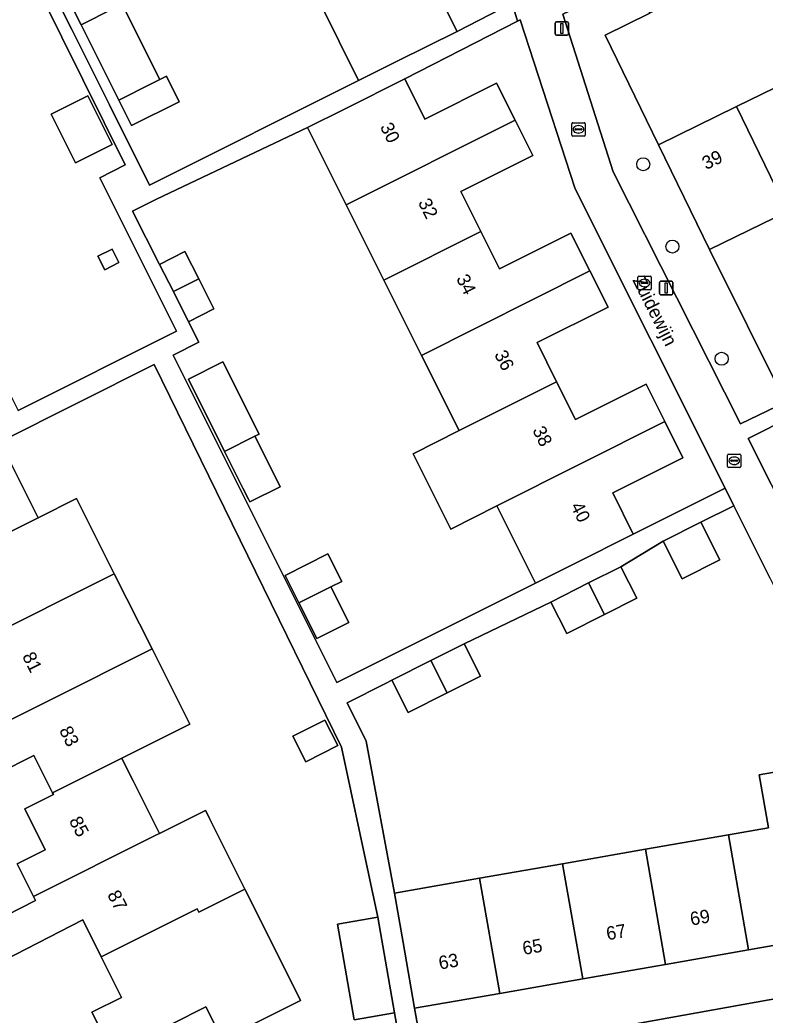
# Model space of a CAD drawing. Extents: x 157793 to 159380, y 380877 to 382313.
# Drawn here: x 158624.8 to 158680.6, y 381650.9 to 381725.4 of the extents above; entities that cross this region are included whole.
import ezdxf

# ---------------------------------------------------------------- set-up
doc = ezdxf.new("R2010")
doc.units = 0
for name, color, linetype in [('IMGEO_Boom', 7, 'Continuous'), ('IMGEO_Erf', 7, 'Continuous'), ('IMGEO_Groenvoorziening', 7, 'Continuous'), ('IMGEO_Kolk', 7, 'Continuous'), ('IMGEO_Lichtmast', 7, 'Continuous'), ('IMGEO_Openbare_ruimte_label', 7, 'Continuous'), ('IMGEO_Pand', 7, 'Continuous'), ('IMGEO_Pand_nummerreeks', 7, 'Continuous'), ('IMGEO_Voetpad_open', 7, 'Continuous')]:
    doc.layers.add(name, color=color, linetype=linetype)

msp = doc.modelspace()

# ---------------------------------------------------------------- linework, layer by layer
at = {"layer": 'IMGEO_Boom'}
for centre in [(158671.459, 381714.62), (158673.638, 381708.459), (158677.327, 381700.058)]:
    msp.add_circle(centre, 0.489, dxfattribs=at)
at = {"layer": 'IMGEO_Erf'}
for points in [[(158603.642, 381728.083), (158606.465, 381722.45), (158609.136, 381717.123), (158610.107, 381717.61), (158612.613, 381718.867), (158614.169, 381715.765), (158614.709, 381716.036), (158616.13, 381713.2), (158618.954, 381707.568), (158615.906, 381706.041), (158618.73, 381700.409), (158621.777, 381701.936), (158624.664, 381696.177), (158636.53, 381702.124), (158630.775, 381713.607), (158632.687, 381714.565), (158615.254, 381749.656)], [(158625.866, 381730.336), (158628.685, 381724.702), (158631.503, 381719.067), (158634.505, 381713.063), (158650.154, 381720.89), (158647.262, 381726.715)], [(158656.015, 381727.586), (158657.523, 381724.549), (158661.658, 381726.677)], [(158682.263, 381711.081), (158676.424, 381708.232), (158682.112, 381696.806)], [(158653.549, 381647.157), (158652.84, 381651.104), (158649.818, 381650.575), (158648.565, 381657.734), (158651.586, 381658.263), (158648.862, 381670.999), (158634.853, 381699.632), (158623.303, 381693.842), (158626.154, 381688.155), (158629.042, 381689.603), (158631.866, 381683.969), (158634.689, 381678.338), (158637.512, 381672.706), (158632.422, 381670.158), (158632.582, 381669.838), (158633.266, 381668.473), (158635.245, 381664.525), (158638.69, 381666.249), (158638.785, 381666.06), (158638.994, 381665.642), (158641.639, 381660.363), (158643.574, 381656.501), (158645.814, 381652.031), (158639.959, 381649.095), (158638.728, 381651.554), (158636.136, 381650.254)], [(158680.945, 381683.653), (158678.238, 381689.062), (158675.777, 381687.83), (158677.195, 381684.997), (158674.363, 381683.58), (158672.945, 381686.413), (158669.778, 381684.496), (158670.969, 381682.139), (158668.55, 381680.917), (158665.737, 381679.495), (158664.546, 381681.853), (158663.907, 381681.53), (158658.044, 381678.727), (158659.27, 381676.301), (158656.785, 381675.046), (158653.865, 381673.572), (158652.64, 381675.998), (158652.173, 381675.762), (158649.285, 381674.317), (158650.727, 381671.437), (158652.836, 381660.059), (158659.212, 381661.175), (158665.418, 381662.261), (158671.624, 381663.348), (158677.829, 381664.434), (158680.83, 381664.959), (158680.136, 381668.921), (158684.841, 381669.744)], [(158623.762, 381658.399), (158625.978, 381659.512), (158625.828, 381659.812), (158624.602, 381662.256), (158626.693, 381663.305), (158625.161, 381666.36), (158627.305, 381667.435), (158627.24, 381667.564), (158625.839, 381670.359), (158620.484, 381667.675)], [(158687.544, 381655.307), (158687.47, 381655.772), (158685.579, 381665.529), (158684.25, 381665.296), (158685.713, 381656.933), (158679.337, 381655.817), (158673.132, 381654.731), (158666.926, 381653.645), (158660.72, 381652.559), (158654.344, 381651.443), (158655.065, 381647.429), (158685.319, 381652.867)], [(158633.168, 381645.21), (158630.194, 381651.143), (158632.41, 381652.253), (158630.884, 381655.297), (158629.502, 381658.053), (158618.534, 381652.432)]]:
    msp.add_lwpolyline(points, dxfattribs=at)
for points in [[(158707.927, 381730.658), (158713.616, 381733.434), (158719.467, 381736.289), (158719.609, 381735.998), (158723.773, 381738.03), (158723.235, 381738.919), (158698.181, 381734.84), (158685.788, 381732.895), (158678.922, 381729.472), (158674.89, 381727.38), (158671.942, 381725.923), (158668.598, 381724.27), (158672.592, 381716.085), (158678.431, 381718.934), (158684.119, 381721.71), (158689.808, 381724.486), (158695.609, 381727.317), (158696.661, 381725.16), (158702.238, 381727.882)], [(158632.458, 381726.589), (158635.277, 381720.954), (158635.781, 381721.206), (158636.732, 381719.304), (158633.162, 381717.518), (158632.21, 381719.42), (158629.392, 381725.056), (158626.574, 381730.69), (158628.996, 381731.902), (158629.639, 381732.223)], [(158666.446, 381712.634), (158666.337, 381712.866), (158662.25, 381725.422), (158662.057, 381725.33), (158653.606, 381721.008), (158655.112, 381717.999), (158660.483, 381720.688), (158661.865, 381717.927), (158663.192, 381715.276), (158657.807, 381712.58), (158659.303, 381709.592), (158660.707, 381706.786), (158666.049, 381709.46), (158667.461, 381706.638), (158668.821, 381703.922), (158663.513, 381701.265), (158664.977, 381698.341), (158666.391, 381695.516), (158671.67, 381698.159), (158673.073, 381695.356), (158674.43, 381692.646), (158669.172, 381690.014), (158670.716, 381686.929), (158677.586, 381690.366)], [(158627.138, 381718.38), (158629.883, 381719.753), (158631.705, 381716.11), (158628.959, 381714.737)], [(158654.866, 381700.315), (158652.046, 381705.949), (158649.227, 381711.582), (158646.331, 381717.367), (158635.029, 381712.016), (158633.225, 381711.098), (158635.245, 381707.127), (158637.144, 381708.093), (158638.188, 381706.04), (158639.327, 381703.801), (158637.428, 381702.835), (158638.194, 381701.307), (158636.265, 381700.34), (158645.589, 381681.705), (158648.53, 381675.827), (158650.616, 381676.871), (158663.399, 381683.267), (158660.506, 381689.047), (158657.061, 381687.317), (158654.235, 381692.947), (158657.686, 381694.68)], [(158630.637, 381707.73), (158631.696, 381708.269), (158632.207, 381707.264), (158631.148, 381706.725)], [(158642.383, 381694.262), (158644.173, 381690.686), (158644.275, 381690.482), (158642.004, 381689.346), (158641.902, 381689.549), (158641.486, 381690.38), (158640.113, 381693.125), (158637.408, 381698.529), (158639.997, 381699.825), (158642.703, 381694.421)], [(158648.084, 381682.985), (158649.421, 381680.32), (158647.019, 381679.114), (158645.682, 381681.779), (158644.643, 381683.848), (158647.859, 381685.462), (158648.897, 381683.393)], [(158645.236, 381671.807), (158647.632, 381673.017), (158648.598, 381671.105), (158646.203, 381669.895)]]:
    msp.add_lwpolyline(points, close=True, dxfattribs=at)
at = {"layer": 'IMGEO_Groenvoorziening'}
msp.add_lwpolyline([(158676.424, 381708.232), (158672.592, 381716.085), (158668.598, 381724.27), (158671.942, 381725.923), (158670.761, 381728.409), (158665.444, 381725.86), (158669.211, 381714.04), (158678.745, 381695.196), (158682.112, 381696.806)], close=True, dxfattribs=at)
msp.add_lwpolyline([(158682.783, 381695.459), (158682.634, 381695.758), (158679.303, 381694.094), (158682.787, 381687.207), (158682.981, 381686.827), (158683.172, 381686.446)], dxfattribs=at)
at = {"layer": 'IMGEO_Kolk'}
for p, q in [((158666.111, 381716.804), (158666.111, 381717.656)), ((158666.186, 381717.73), (158667.038, 381717.73)), ((158666.37, 381717.224), (158666.37, 381717.236)), ((158666.413, 381717.273), (158666.811, 381717.273)), ((158666.599, 381717.51), (158666.624, 381717.51)), ((158666.854, 381717.236), (158666.854, 381717.224)), ((158667.112, 381717.656), (158667.112, 381716.804)), ((158667.038, 381716.73), (158666.186, 381716.73)), ((158666.808, 381717.187), (158666.41, 381717.187)), ((158666.622, 381716.95), (158666.597, 381716.95)), ((158671.062, 381705.305), (158671.062, 381706.157)), ((158671.137, 381706.231), (158671.989, 381706.231)), ((158672.063, 381706.157), (158672.063, 381705.305)), ((158671.321, 381705.725), (158671.321, 381705.737)), ((158671.759, 381705.688), (158671.361, 381705.688)), ((158671.364, 381705.774), (158671.762, 381705.774)), ((158671.573, 381705.451), (158671.548, 381705.451)), ((158671.55, 381706.011), (158671.575, 381706.011)), ((158671.805, 381705.737), (158671.805, 381705.725)), ((158671.989, 381705.231), (158671.137, 381705.231)), ((158677.767, 381692.001), (158677.767, 381692.853)), ((158677.842, 381692.927), (158678.694, 381692.927)), ((158678.255, 381692.707), (158678.28, 381692.707)), ((158678.768, 381692.853), (158678.768, 381692.001)), ((158678.694, 381691.927), (158677.842, 381691.927)), ((158678.026, 381692.421), (158678.026, 381692.433)), ((158678.464, 381692.384), (158678.066, 381692.384)), ((158678.069, 381692.47), (158678.467, 381692.47)), ((158678.278, 381692.147), (158678.253, 381692.147)), ((158678.51, 381692.433), (158678.51, 381692.421))]:
    msp.add_line(p, q, dxfattribs=at)
for points in [[(158666.111, 381716.804), (158666.111, 381717.656)], [(158666.186, 381717.73), (158667.038, 381717.73)], [(158667.112, 381717.656), (158667.112, 381716.804)], [(158667.038, 381716.73), (158666.186, 381716.73)], [(158671.062, 381705.305), (158671.062, 381706.157)], [(158671.137, 381706.231), (158671.989, 381706.231)], [(158672.063, 381706.157), (158672.063, 381705.305)], [(158671.989, 381705.231), (158671.137, 381705.231)], [(158677.767, 381692.001), (158677.767, 381692.853)], [(158677.842, 381692.927), (158678.694, 381692.927)], [(158678.768, 381692.853), (158678.768, 381692.001)], [(158678.694, 381691.927), (158677.842, 381691.927)]]:
    msp.add_lwpolyline(points, dxfattribs=at)
for centre, radius, start, end in [((158666.188, 381717.654), 0.0765, 91.55205, 178.44795), ((158666.188, 381717.654), 0.0765, 91.55205, 178.44795), ((158666.41, 381717.233), 0.0403, 85.87752, 175.75265), ((158666.407, 381717.223), 0.0366, 178.93798, 274.71019), ((158666.811, 381717.23), 0.043, 264.86636, 352.45326), ((158666.815, 381717.235), 0.0386, 1.73085, 96.63898), ((158667.036, 381717.654), 0.0765, 1.55205, 88.44795), ((158667.036, 381717.654), 0.0765, 1.55205, 88.44795), ((158666.188, 381716.806), 0.0765, 181.55205, 268.44795), ((158666.188, 381716.806), 0.0765, 181.55205, 268.44795), ((158667.036, 381716.806), 0.0765, 271.55205, 358.44795), ((158667.036, 381716.806), 0.0765, 271.55205, 358.44795), ((158671.139, 381706.155), 0.0765, 91.55205, 178.44795), ((158671.139, 381706.155), 0.0765, 91.55205, 178.44795), ((158671.987, 381706.155), 0.0765, 1.55205, 88.44795), ((158671.987, 381706.155), 0.0765, 1.55205, 88.44795), ((158671.139, 381705.307), 0.0765, 181.55205, 268.44795), ((158671.139, 381705.307), 0.0765, 181.55205, 268.44795), ((158671.361, 381705.734), 0.0403, 85.87752, 175.75265), ((158671.358, 381705.724), 0.0366, 178.93798, 274.71019), ((158671.762, 381705.731), 0.043, 264.86636, 352.45326), ((158671.766, 381705.736), 0.0386, 1.73085, 96.63898), ((158671.987, 381705.307), 0.0765, 271.55205, 358.44795), ((158671.987, 381705.307), 0.0765, 271.55205, 358.44795), ((158677.844, 381692.851), 0.0765, 91.55205, 178.44795), ((158677.844, 381692.851), 0.0765, 91.55205, 178.44795), ((158678.692, 381692.851), 0.0765, 1.55205, 88.44795), ((158678.692, 381692.851), 0.0765, 1.55205, 88.44795), ((158677.844, 381692.003), 0.0765, 181.55205, 268.44795), ((158677.844, 381692.003), 0.0765, 181.55205, 268.44795), ((158678.066, 381692.43), 0.0403, 85.87752, 175.75265), ((158678.063, 381692.42), 0.0366, 178.93798, 274.71019), ((158678.467, 381692.427), 0.043, 264.86636, 352.45326), ((158678.471, 381692.432), 0.0386, 1.73085, 96.63898), ((158678.692, 381692.003), 0.0765, 271.55205, 358.44795), ((158678.692, 381692.003), 0.0765, 271.55205, 358.44795)]:
    msp.add_arc(centre, radius, start, end, dxfattribs=at)
for centre, major_axis, ratio, start_param, end_param in [((158666.598, 381717.23), (-0.387, 0.002), 0.722429, 4.712389, 7.853982), ((158666.623, 381717.23), (-0.39, 0.002), 0.717154, 1.570796, 4.712389), ((158671.549, 381705.731), (-0.387, 0.002), 0.722429, 4.712389, 7.853982), ((158671.574, 381705.731), (-0.39, 0.002), 0.717154, 1.570796, 4.712389), ((158678.254, 381692.427), (-0.387, 0.002), 0.722429, 4.712389, 7.853982), ((158678.279, 381692.427), (-0.39, 0.002), 0.717154, 1.570796, 4.712389)]:
    msp.add_ellipse(centre, major_axis=major_axis, ratio=ratio, start_param=start_param, end_param=end_param, dxfattribs=at)
at = {"layer": 'IMGEO_Lichtmast'}
for p, q in [((158664.871, 381724.382), (158664.871, 381725.182)), ((158664.871, 381725.182), (158664.871, 381724.382)), ((158664.971, 381725.282), (158665.761, 381725.282)), ((158665.761, 381725.282), (158664.971, 381725.282)), ((158665.861, 381725.182), (158665.861, 381724.382)), ((158665.861, 381724.382), (158665.861, 381725.182)), ((158665.761, 381724.282), (158664.971, 381724.282)), ((158664.971, 381724.282), (158665.761, 381724.282)), ((158672.68, 381704.956), (158672.68, 381705.756)), ((158672.68, 381705.756), (158672.68, 381704.956)), ((158672.78, 381705.856), (158673.57, 381705.856)), ((158673.57, 381705.856), (158672.78, 381705.856)), ((158673.67, 381705.756), (158673.67, 381704.956)), ((158673.67, 381704.956), (158673.67, 381705.756)), ((158673.57, 381704.856), (158672.78, 381704.856)), ((158672.78, 381704.856), (158673.57, 381704.856))]:
    msp.add_line(p, q, dxfattribs=at)
for points in [[(158665.291, 381725.157), (158665.441, 381725.157), (158665.441, 381724.407), (158665.291, 381724.407), (158665.291, 381725.157)], [(158673.1, 381705.731), (158673.25, 381705.731), (158673.25, 381704.981), (158673.1, 381704.981), (158673.1, 381705.731)]]:
    msp.add_lwpolyline(points, dxfattribs=at)
for centre, start, end in [((158664.971, 381725.182), 90, 180), ((158664.971, 381725.182), 90, 180), ((158665.761, 381725.182), 0, 90), ((158665.761, 381725.182), 360, 90), ((158664.971, 381724.382), 180, 270), ((158664.971, 381724.382), 180, 270), ((158665.761, 381724.382), 270, 0), ((158665.761, 381724.382), 270, 0), ((158672.78, 381705.756), 90, 180), ((158672.78, 381705.756), 90, 180), ((158673.57, 381705.756), 0, 90), ((158673.57, 381705.756), 360, 90), ((158672.78, 381704.956), 180, 270), ((158672.78, 381704.956), 180, 270), ((158673.57, 381704.956), 270, 0), ((158673.57, 381704.956), 270, 0)]:
    msp.add_arc(centre, 0.1, start, end, dxfattribs=at)
at = {"layer": 'IMGEO_Pand'}
for points in [[(158659.985, 381733.033), (158647.262, 381726.715), (158650.154, 381720.89), (158653.045, 381722.326), (158657.523, 381724.549), (158656.015, 381727.586), (158661.369, 381730.244)], [(158628.996, 381731.902), (158626.574, 381730.69), (158629.392, 381725.056), (158631.815, 381726.268), (158632.458, 381726.589), (158629.639, 381732.223)], [(158632.458, 381726.589), (158631.815, 381726.268), (158629.392, 381725.056), (158632.21, 381719.42), (158634.634, 381720.633), (158635.277, 381720.954)], [(158682.263, 381711.081), (158687.952, 381713.857), (158684.119, 381721.71), (158678.431, 381718.934)], [(158635.277, 381720.954), (158634.634, 381720.633), (158632.21, 381719.42), (158633.162, 381717.518), (158636.732, 381719.304), (158635.781, 381721.206)], [(158649.227, 381711.582), (158661.865, 381717.927), (158660.483, 381720.688), (158655.112, 381717.999), (158653.606, 381721.008), (158649.135, 381718.77), (158646.331, 381717.367)], [(158627.138, 381718.38), (158628.959, 381714.737), (158631.705, 381716.11), (158629.883, 381719.753)], [(158682.263, 381711.081), (158678.431, 381718.934), (158672.592, 381716.085), (158676.424, 381708.232)], [(158659.303, 381709.592), (158657.807, 381712.58), (158663.192, 381715.276), (158661.865, 381717.927), (158649.227, 381711.582), (158652.046, 381705.949)], [(158654.866, 381700.315), (158667.461, 381706.638), (158666.049, 381709.46), (158660.707, 381706.786), (158659.303, 381709.592), (158652.046, 381705.949)], [(158630.637, 381707.73), (158631.148, 381706.725), (158632.207, 381707.264), (158631.696, 381708.269)], [(158636.285, 381705.084), (158638.188, 381706.04), (158637.144, 381708.093), (158635.245, 381707.127)], [(158636.285, 381705.084), (158637.428, 381702.835), (158639.327, 381703.801), (158638.188, 381706.04)], [(158667.461, 381706.638), (158654.866, 381700.315), (158657.686, 381694.68), (158664.977, 381698.341), (158663.513, 381701.265), (158668.821, 381703.922)], [(158640.113, 381693.125), (158642.383, 381694.262), (158642.703, 381694.421), (158639.997, 381699.825), (158637.408, 381698.529)], [(158673.073, 381695.356), (158671.67, 381698.159), (158666.391, 381695.516), (158664.977, 381698.341), (158657.686, 381694.68), (158654.235, 381692.947), (158657.061, 381687.317), (158660.506, 381689.047)], [(158673.073, 381695.356), (158660.506, 381689.047), (158663.399, 381683.267), (158666.245, 381684.691), (158670.716, 381686.929), (158669.172, 381690.014), (158674.43, 381692.646)], [(158642.383, 381694.262), (158640.113, 381693.125), (158641.486, 381690.38), (158641.902, 381689.549), (158642.004, 381689.346), (158644.275, 381690.482), (158644.173, 381690.686)], [(158626.154, 381688.155), (158623.303, 381693.842), (158620.483, 381692.428), (158615.966, 381690.163), (158617.454, 381687.196), (158612.067, 381684.496), (158613.425, 381681.787)], [(158626.154, 381688.155), (158613.425, 381681.787), (158607.519, 381678.826), (158608.884, 381676.103), (158620.201, 381681.711), (158621.636, 381678.849), (158631.866, 381683.969), (158629.042, 381689.603)], [(158675.777, 381687.83), (158672.945, 381686.413), (158674.363, 381683.58), (158677.195, 381684.997)], [(158645.682, 381681.779), (158648.084, 381682.985), (158648.897, 381683.393), (158647.859, 381685.462), (158644.643, 381683.848)], [(158669.778, 381684.496), (158667.365, 381683.277), (158668.55, 381680.917), (158670.969, 381682.139)], [(158631.866, 381683.969), (158621.636, 381678.849), (158623.086, 381675.956), (158617.689, 381673.251), (158619.06, 381670.515), (158634.689, 381678.338)], [(158648.084, 381682.985), (158645.682, 381681.779), (158647.019, 381679.114), (158649.421, 381680.32)], [(158668.55, 381680.917), (158667.365, 381683.277), (158664.546, 381681.853), (158665.737, 381679.495)], [(158658.044, 381678.727), (158655.565, 381677.476), (158656.785, 381675.046), (158659.27, 381676.301)], [(158634.689, 381678.338), (158619.06, 381670.515), (158620.484, 381667.675), (158625.839, 381670.359), (158627.24, 381667.564), (158632.422, 381670.158), (158637.512, 381672.706)], [(158656.785, 381675.046), (158655.565, 381677.476), (158652.64, 381675.998), (158653.865, 381673.572)], [(158645.236, 381671.807), (158646.203, 381669.895), (158648.598, 381671.105), (158647.632, 381673.017)], [(158632.422, 381670.158), (158627.24, 381667.564), (158627.305, 381667.435), (158625.161, 381666.36), (158626.693, 381663.305), (158624.602, 381662.256), (158625.828, 381659.812), (158635.033, 381664.419), (158635.245, 381664.525), (158633.266, 381668.473), (158632.582, 381669.838)], [(158679.337, 381655.817), (158685.713, 381656.933), (158684.25, 381665.296), (158685.579, 381665.529), (158684.841, 381669.744), (158680.136, 381668.921), (158680.83, 381664.959), (158677.829, 381664.434)], [(158641.639, 381660.363), (158638.994, 381665.642), (158638.785, 381666.06), (158638.69, 381666.249), (158635.245, 381664.525), (158635.033, 381664.419), (158625.828, 381659.812), (158625.978, 381659.512), (158623.762, 381658.399), (158623.61, 381658.702), (158617.04, 381655.414), (158618.534, 381652.432), (158629.502, 381658.053), (158630.884, 381655.297), (158638.069, 381658.893), (158638.197, 381658.637)], [(158671.624, 381663.348), (158673.132, 381654.731), (158679.337, 381655.817), (158677.829, 381664.434)], [(158671.624, 381663.348), (158665.418, 381662.261), (158666.926, 381653.645), (158673.132, 381654.731)], [(158659.212, 381661.175), (158660.72, 381652.559), (158666.926, 381653.645), (158665.418, 381662.261)], [(158659.212, 381661.175), (158652.836, 381660.059), (158653.482, 381656.369), (158654.344, 381651.443), (158660.72, 381652.559)], [(158638.069, 381658.893), (158630.884, 381655.297), (158632.41, 381652.253), (158630.194, 381651.143), (158633.168, 381645.21), (158635.416, 381646.336), (158635.224, 381646.721), (158637.368, 381647.795), (158636.136, 381650.254), (158638.728, 381651.554), (158639.959, 381649.095), (158645.814, 381652.031), (158643.574, 381656.501), (158641.639, 381660.363), (158638.197, 381658.637)], [(158649.818, 381650.575), (158652.84, 381651.104), (158651.586, 381658.263), (158648.565, 381657.734)]]:
    msp.add_lwpolyline(points, close=True, dxfattribs=at)
at = {"layer": 'IMGEO_Voetpad_open'}
for points in [[(158615.254, 381749.656), (158632.687, 381714.565), (158630.775, 381713.607), (158636.53, 381702.124), (158624.664, 381696.177)], [(158655.065, 381647.429), (158654.344, 381651.443), (158653.482, 381656.369), (158652.836, 381660.059), (158650.727, 381671.437), (158649.285, 381674.317), (158652.173, 381675.762), (158652.64, 381675.998), (158655.565, 381677.476), (158658.044, 381678.727), (158663.907, 381681.53), (158664.546, 381681.853), (158667.365, 381683.277), (158669.778, 381684.496), (158672.945, 381686.413), (158675.777, 381687.83), (158678.238, 381689.062), (158677.586, 381690.366), (158670.716, 381686.929), (158666.245, 381684.691), (158663.399, 381683.267), (158650.616, 381676.871), (158648.53, 381675.827), (158645.589, 381681.705), (158636.265, 381700.34), (158638.194, 381701.307), (158637.428, 381702.835), (158636.285, 381705.084), (158635.245, 381707.127), (158633.225, 381711.098), (158635.029, 381712.016), (158646.331, 381717.367), (158649.135, 381718.77), (158653.606, 381721.008), (158662.057, 381725.33), (158661.658, 381726.677), (158657.523, 381724.549), (158653.045, 381722.326), (158650.154, 381720.89), (158634.505, 381713.063), (158631.503, 381719.067), (158628.685, 381724.702), (158625.866, 381730.336)], [(158683.172, 381686.446), (158682.981, 381686.827), (158682.787, 381687.207), (158679.303, 381694.094), (158682.634, 381695.758), (158682.112, 381696.806), (158678.745, 381695.196), (158669.211, 381714.04), (158665.444, 381725.86), (158670.761, 381728.409), (158669.515, 381730.559), (158661.658, 381726.677), (158662.057, 381725.33), (158662.25, 381725.422), (158666.337, 381712.866), (158666.446, 381712.634), (158677.586, 381690.366), (158678.238, 381689.062), (158680.945, 381683.653), (158681.834, 381681.877)], [(158623.303, 381693.842), (158634.853, 381699.632), (158648.862, 381670.999), (158651.586, 381658.263), (158652.84, 381651.104), (158653.549, 381647.157)], [(158759.99, 381659.372), (158758.767, 381665.997), (158754.776, 381665.251), (158744.809, 381663.45), (158732.073, 381661.133), (158728.923, 381660.629), (158696.073, 381654.783), (158694.187, 381654.447), (158694.425, 381652.932), (158685.588, 381651.424), (158685.319, 381652.867), (158655.065, 381647.429), (158653.549, 381647.157), (158652.596, 381646.986), (158625.559, 381641.758), (158618.222, 381640.539)]]:
    msp.add_lwpolyline(points, dxfattribs=at)

# ---------------------------------------------------------------- texts
at = {"layer": 'IMGEO_Openbare_ruimte_label'}
msp.add_text('Zuidewijn', height=1, rotation=296.6163, dxfattribs=at).set_placement((158670.625, 381705.953))
at = {"layer": 'IMGEO_Pand_nummerreeks'}
for s, rotation, p in [('30', 296.6598, (158651.731, 381717.432)), ('39', 26.01178, (158676.165, 381714.18)), ('32', 296.6598, (158654.58, 381711.758)), ('34', 296.6598, (158657.432, 381706.075)), ('36', 296.65952, (158660.284, 381700.395)), ('38', 296.65952, (158663.138, 381694.713)), ('40', 296.6598, (158665.989, 381689.033)), ('81', 296.51331, (158624.949, 381677.801)), ('83', 296.51055, (158627.717, 381672.253)), ('85', 297.35279, (158628.451, 381665.486)), ('87', 297.35279, (158631.312, 381659.954)), ('69', 9.927, (158675.054, 381657.627)), ('67', 9.927, (158668.781, 381656.529)), ('65', 9.927, (158662.507, 381655.431)), ('63', 9.927, (158656.233, 381654.333))]:
    msp.add_text(s, height=1, rotation=rotation, dxfattribs=at).set_placement(p)

doc.saveas('drawing.dxf')
